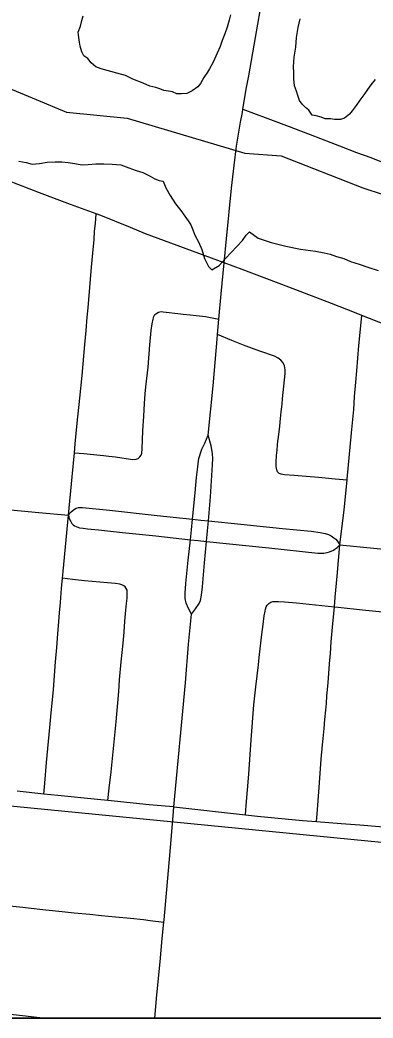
# Model space of a CAD drawing. Extents: x 0 to 1134, y 0 to 440.
# Drawn here: x 223.68 to 229.62, y 17.11 to 33.91 of the extents above; entities that cross this region are included whole.
import ezdxf

# ---------------------------------------------------------------- set-up
doc = ezdxf.new("R2010")
doc.units = 0
for name, color, linetype in [('GM_X_City_Street', 7, 'Continuous'), ('GM_X_County_Road', 7, 'Continuous'), ('GM_X_Major_River', 7, 'Continuous'), ('GM_X_Minor_River', 7, 'Continuous'), ('GM_X_Section', 7, 'Continuous'), ('GM_X_State_Route', 7, 'Continuous'), ('GM_X_Unincorporated', 7, 'Continuous'), ('SH_Cut_Line', 7, 'Continuous'), ('SH_Text', 7, 'Continuous')]:
    doc.layers.add(name, color=color, linetype=linetype)

msp = doc.modelspace()

# ---------------------------------------------------------------- linework, layer by layer
at = {"layer": 'GM_X_City_Street'}
for points in [[(227.434, 32.403), (227.609, 32.338), (227.855, 32.246), (228.167, 32.129), (228.565, 31.978), (228.914, 31.842), (229.06, 31.785), (229.347, 31.677), (229.588, 31.588), (229.794, 31.506)], [(224.496, 25.569), (224.559, 26.215), (224.595, 26.621), (224.608, 26.77), (224.642, 27.119), (224.685, 27.538), (224.726, 27.923), (224.773, 28.444), (224.792, 28.681), (224.809, 28.901), (224.824, 29.059), (224.883, 29.742), (224.906, 29.982), (224.926, 30.21), (224.935, 30.35), (224.948, 30.481), (224.963, 30.64)], [(224.595, 26.621), (224.752, 26.608), (224.918, 26.593), (225.084, 26.575), (225.174, 26.564), (225.284, 26.552), (225.394, 26.536), (225.467, 26.523), (225.579, 26.509), (225.634, 26.514), (225.668, 26.527), (225.697, 26.55), (225.717, 26.581), (225.73, 26.615), (225.737, 26.689), (225.741, 26.839), (225.749, 26.988), (225.764, 27.239), (225.777, 27.451), (225.788, 27.61), (225.8, 27.729), (225.835, 28.064), (225.866, 28.44), (225.89, 28.678), (225.906, 28.792), (225.921, 28.87), (225.934, 28.916), (225.951, 28.946), (225.965, 28.96), (226.012, 28.985), (226.034, 28.991), (226.067, 28.996), (226.087, 28.995), (226.139, 28.989), (226.336, 28.966), (226.427, 28.956), (226.546, 28.943), (226.801, 28.914), (227.029, 28.87)], [(229.067, 25.069), (229.138, 25.66), (229.187, 26.157), (229.189, 26.179), (229.264, 26.958), (229.3, 27.347), (229.315, 27.57), (229.336, 27.811), (229.352, 27.997), (229.386, 28.424), (229.407, 28.647), (229.434, 28.933)], [(229.187, 26.157), (228.985, 26.176), (228.874, 26.187), (228.707, 26.205), (228.498, 26.223), (228.296, 26.239), (228.132, 26.252), (228.077, 26.262), (228.042, 26.274), (228.017, 26.3), (228.002, 26.334), (227.992, 26.389), (227.993, 26.463), (228.001, 26.573), (228.008, 26.663), (228.017, 26.754), (228.022, 26.809), (228.03, 26.883), (228.052, 27.067), (228.066, 27.196), (228.079, 27.311), (228.094, 27.436), (228.102, 27.529), (228.143, 27.955), (228.144, 28.018), (228.131, 28.084), (228.109, 28.135), (228.074, 28.177), (228.029, 28.211), (227.963, 28.244), (227.734, 28.326), (227.471, 28.421), (227.247, 28.513), (227.006, 28.613)], [(224.079, 20.876), (224.095, 21.061), (224.125, 21.41), (224.156, 21.759), (224.179, 21.996), (224.198, 22.181), (224.24, 22.634), (224.278, 23.101), (224.298, 23.343), (224.318, 23.571), (224.334, 23.781), (224.343, 23.928), (224.358, 24.102), (224.377, 24.334), (224.394, 24.508), (224.404, 24.62), (224.496, 25.569)], [(228.672, 20.414), (228.682, 20.542), (228.716, 20.986), (228.753, 21.466), (228.773, 21.703), (228.784, 21.81), (228.8, 21.982), (228.813, 22.131), (228.828, 22.288), (228.839, 22.4), (228.849, 22.528), (228.867, 22.749), (228.893, 23.07), (228.906, 23.243), (228.922, 23.441), (228.943, 23.686), (228.975, 24.029), (228.988, 24.191), (229.022, 24.544), (229.067, 25.069)], [(225.158, 20.766), (225.181, 20.974), (225.213, 21.251), (225.237, 21.474), (225.299, 22.094), (225.341, 22.605), (225.355, 22.798), (225.383, 23.103), (225.414, 23.417), (225.431, 23.601), (225.446, 23.786), (225.462, 23.971), (225.471, 24.082), (225.482, 24.174), (225.486, 24.283), (225.481, 24.309), (225.469, 24.334), (225.45, 24.362), (225.427, 24.383), (225.396, 24.399), (225.36, 24.408), (225.284, 24.418), (225.153, 24.43), (224.766, 24.468), (224.562, 24.49), (224.394, 24.508)], [(227.478, 20.529), (227.49, 20.683), (227.531, 21.214), (227.571, 21.791), (227.618, 22.381), (227.649, 22.682), (227.693, 23.049), (227.702, 23.121), (227.714, 23.227), (227.753, 23.563), (227.774, 23.733), (227.792, 23.874), (227.805, 23.957), (227.813, 23.991), (227.824, 24.025), (227.842, 24.057), (227.871, 24.085), (227.905, 24.109), (227.936, 24.119)], [(227.936, 24.119), (228.032, 24.119), (228.133, 24.112), (228.336, 24.094), (228.975, 24.029), (229.039, 24.023), (229.446, 23.98), (230.129, 23.909), (230.152, 23.908), (230.277, 23.898), (230.591, 23.868), (230.942, 23.836), (231.163, 23.811), (231.357, 23.79)], [(222.671, 19.079), (223.726, 18.973), (223.816, 18.963), (224.116, 18.931), (224.387, 18.9), (224.591, 18.879), (224.856, 18.853), (225.049, 18.834), (225.289, 18.811), (225.54, 18.788), (225.758, 18.763), (225.869, 18.75), (226.102, 18.722)], [(223.424, 17.184), (223.918, 17.13), (224.11, 17.107)]]:
    msp.add_lwpolyline(points, dxfattribs=at)
at = {"layer": 'GM_X_County_Road'}
for p, q in [((227.006, 28.613), (227.029, 28.87)), ((226.838, 25.305), (226.852, 25.475)), ((226.821, 25.13), (226.838, 25.305)), ((226.549, 25.158), (226.681, 25.145)), ((226.681, 25.145), (226.821, 25.13)), ((226.272, 20.659), (227.478, 20.529))]:
    msp.add_line(p, q, dxfattribs=at)
for points in [[(227.434, 32.403), (227.495, 32.766), (227.532, 32.966), (227.643, 33.608), (227.761, 34.29)], [(227.119, 29.815), (227.159, 30.222), (227.242, 31.076), (227.285, 31.453), (227.327, 31.779), (227.394, 32.183), (227.424, 32.346), (227.434, 32.403)], [(227.029, 28.87), (227.068, 29.295), (227.119, 29.815)], [(226.85, 26.916), (226.929, 27.746), (226.999, 28.535), (227.006, 28.613)], [(226.566, 25.326), (226.585, 25.503), (226.629, 25.947), (226.652, 26.203), (226.671, 26.386), (226.683, 26.483), (226.691, 26.527), (226.705, 26.574), (226.718, 26.613), (226.742, 26.681), (226.789, 26.785), (226.85, 26.916)], [(226.852, 25.475), (226.885, 25.881), (226.921, 26.417), (226.924, 26.522), (226.92, 26.604), (226.908, 26.674), (226.897, 26.74), (226.85, 26.916)], [(222.3, 25.781), (222.642, 25.748), (223.144, 25.701), (223.403, 25.673), (223.997, 25.618), (224.496, 25.569)], [(224.496, 25.569), (224.52, 25.603), (224.542, 25.626), (224.572, 25.653), (224.597, 25.671), (224.625, 25.686), (224.664, 25.699), (224.73, 25.701), (225.183, 25.652), (225.991, 25.566), (226.585, 25.503), (226.722, 25.488)], [(224.496, 25.569), (224.509, 25.512), (224.532, 25.464), (224.551, 25.431), (224.574, 25.407), (224.596, 25.393), (224.625, 25.379), (224.68, 25.359), (224.742, 25.35), (224.814, 25.343), (225, 25.325), (225.407, 25.279), (225.968, 25.22), (226.549, 25.158)], [(226.722, 25.488), (226.852, 25.475), (227.4, 25.417), (228.102, 25.344), (228.582, 25.302), (228.732, 25.279), (228.82, 25.263), (228.876, 25.244), (228.918, 25.223), (228.966, 25.191), (228.998, 25.164), (229.022, 25.138), (229.067, 25.069)], [(226.565, 23.904), (226.516, 24), (226.477, 24.09), (226.461, 24.167), (226.458, 24.257), (226.469, 24.42), (226.512, 24.816), (226.549, 25.158), (226.566, 25.326)], [(226.565, 23.904), (226.632, 23.992), (226.694, 24.082), (226.718, 24.132), (226.737, 24.225), (226.753, 24.362), (226.788, 24.77), (226.821, 25.13)], [(226.821, 25.13), (227.868, 25.021), (228.695, 24.933), (228.74, 24.93), (228.798, 24.933), (228.852, 24.941), (228.891, 24.954), (228.958, 24.983), (229.019, 25.026), (229.067, 25.069)], [(229.067, 25.069), (230.379, 24.942), (231.45, 24.83)], [(226.272, 20.659), (226.463, 22.751), (226.517, 23.402), (226.565, 23.904)], [(226.102, 18.722), (226.105, 18.759), (226.205, 19.912), (226.265, 20.577), (226.272, 20.659)], [(227.478, 20.529), (227.677, 20.507), (228.438, 20.433), (228.672, 20.414)], [(228.672, 20.414), (229.089, 20.382), (229.4, 20.359), (229.733, 20.333), (229.857, 20.323)], [(225.95, 17.107), (225.983, 17.496), (226.039, 18.053), (226.073, 18.443), (226.102, 18.722)]]:
    msp.add_lwpolyline(points, dxfattribs=at)
at = {"layer": 'GM_X_Major_River'}
msp.add_lwpolyline([(200.158, 17.107), (230.595, 17.107), (230.856, 19.956), (200.744, 22.898)], close=True, dxfattribs=at)
at = {"layer": 'GM_X_Minor_River'}
for points in [[(220.869, 34.281), (221.506, 33.687), (222.452, 33.189), (224.461, 32.351), (225.483, 32.251), (227.463, 31.664), (228.076, 31.617), (229.454, 31.077), (229.793, 30.967)], [(225.75, 32.84), (225.581, 32.911), (225.456, 32.97), (225.309, 33.007), (225.048, 33.08), (224.957, 33.115), (224.879, 33.185), (224.823, 33.254), (224.755, 33.301), (224.722, 33.37), (224.69, 33.462), (224.679, 33.53), (224.669, 33.61), (224.659, 33.701), (224.695, 33.803), (224.719, 33.894), (224.743, 33.974)], [(227.226, 33.991), (227.202, 33.9), (227.166, 33.786), (227.13, 33.673), (227.083, 33.56), (227.047, 33.458), (227, 33.344), (226.929, 33.197), (226.87, 33.084), (226.835, 33.028), (226.777, 32.938), (226.718, 32.836), (226.672, 32.78), (226.58, 32.713), (226.488, 32.669), (226.397, 32.659), (226.317, 32.66), (226.249, 32.695), (226.181, 32.708), (226.101, 32.72), (226.033, 32.744), (225.965, 32.768), (225.863, 32.793), (225.75, 32.84)], [(229.658, 32.903), (229.588, 32.812), (229.53, 32.734), (229.471, 32.643), (229.402, 32.553), (229.343, 32.463), (229.273, 32.373), (229.227, 32.317), (229.146, 32.25), (229.077, 32.228), (228.975, 32.229), (228.907, 32.242), (228.816, 32.243), (228.748, 32.267), (228.668, 32.291), (228.6, 32.304), (228.545, 32.385), (228.488, 32.431), (228.432, 32.489), (228.388, 32.547), (228.366, 32.616), (228.333, 32.707), (228.301, 32.799), (228.291, 32.913), (228.293, 33.016), (228.283, 33.119), (228.297, 33.278), (228.322, 33.449), (228.336, 33.608), (228.362, 33.779), (228.398, 33.926)], [(223.657, 31.529), (223.782, 31.504), (223.884, 31.479), (224.009, 31.489), (224.135, 31.51), (224.272, 31.519), (224.385, 31.517), (224.488, 31.504), (224.601, 31.491), (224.658, 31.478), (224.726, 31.466), (224.829, 31.475), (224.954, 31.485), (225.091, 31.483), (225.228, 31.48), (225.375, 31.467), (225.511, 31.419), (225.636, 31.371)], [(225.636, 31.371), (225.749, 31.335), (225.873, 31.276), (225.952, 31.229), (226.02, 31.205), (226.089, 31.193), (226.132, 31.078), (226.21, 30.952), (226.299, 30.813), (226.388, 30.698), (226.455, 30.605), (226.511, 30.525), (226.555, 30.456), (226.588, 30.375), (226.621, 30.284), (226.687, 30.169), (226.742, 30.042), (226.785, 29.893), (226.852, 29.755), (226.908, 29.697), (227.034, 29.775), (227.138, 29.888), (227.428, 30.191), (227.486, 30.281), (227.544, 30.337), (227.69, 30.232), (227.906, 30.16), (228.155, 30.099), (228.405, 30.05), (228.655, 30.011), (228.803, 29.986), (228.905, 29.962), (229.007, 29.926), (229.131, 29.89), (229.245, 29.842), (229.392, 29.794), (229.539, 29.746), (229.709, 29.686)]]:
    msp.add_lwpolyline(points, dxfattribs=at)
at = {"layer": 'GM_X_Section'}
msp.add_lwpolyline([(233.815, 49.749), (230.856, 19.956), (200.744, 22.898), (203.767, 53.031)], close=True, dxfattribs=at)
at = {"layer": 'GM_X_State_Route'}
for points in [[(229.85, 28.769), (229.434, 28.933), (229.314, 28.98), (228.924, 29.133), (228.208, 29.409), (227.421, 29.703), (227.119, 29.815), (225.793, 30.305), (225.537, 30.412), (225.037, 30.612), (224.963, 30.64), (224.53, 30.8), (224.005, 30.994), (223.483, 31.195), (222.914, 31.415), (222.887, 31.425)], [(226.272, 20.659), (226.123, 20.672), (225.856, 20.697), (225.158, 20.766), (224.984, 20.783), (224.316, 20.851), (224.079, 20.876), (223.63, 20.924)], [(226.102, 18.722), (226.105, 18.759), (226.205, 19.912), (226.265, 20.577), (226.272, 20.659)], [(225.95, 17.107), (225.983, 17.496), (226.039, 18.053), (226.073, 18.443), (226.102, 18.722)]]:
    msp.add_lwpolyline(points, dxfattribs=at)
at = {"layer": 'GM_X_Unincorporated'}
msp.add_lwpolyline([(131, 17.107), (352.355, 17.107)], dxfattribs=at)
at = {"layer": 'SH_Cut_Line'}
msp.add_lwpolyline([(131, 17.107), (535.445, 17.107)], dxfattribs=at)
at = {"layer": 'SH_Text'}
msp.add_lwpolyline([(131, 425.107), (539, 425.107), (539, 17.107), (131, 17.107)], close=True, dxfattribs=at)

doc.saveas('drawing.dxf')
